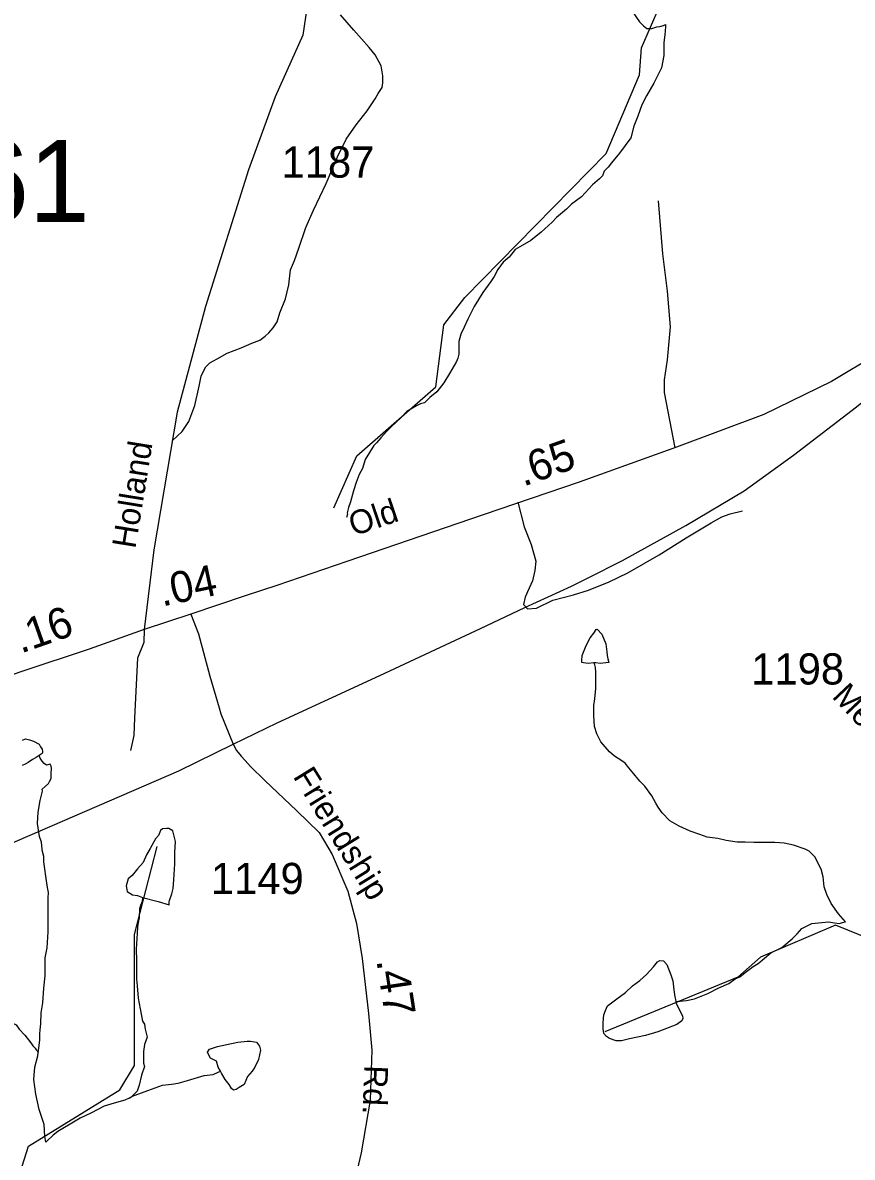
# Model space of a CAD drawing. Extents: x 2001466 to 2224147, y 644118 to 847247.
# Drawn here: x 2030071 to 2033393, y 707395 to 711939 of the extents above; entities that cross this region are included whole.
import ezdxf

# ---------------------------------------------------------------- set-up
doc = ezdxf.new("R2010")
doc.units = 0
for name, color, linetype in [('Exist Hydrographic Creek Single Shore', 7, 'Continuous'), ('Exist Hydrographic Misc Water Feature', 7, 'Continuous'), ('Exist Railroad Mainline', 7, 'Continuous'), ('Exist Road Non-System Type 51', 7, 'Continuous'), ('Exist Road Secondary Mileage Hundredths English Label', 7, 'Continuous'), ('Exist Road Secondary Structure Pipe Number Label', 7, 'Continuous'), ('Exist Road Secondary Type 51 Attributed', 7, 'Continuous'), ('Exist Road Secondary Type 51 Label', 7, 'Continuous'), ('Exist Road Secondary Type 51 Number Label', 7, 'Continuous')]:
    doc.layers.add(name, color=color, linetype=linetype)

msp = doc.modelspace()

# ---------------------------------------------------------------- linework, layer by layer
at = {"layer": 'Exist Hydrographic Creek Single Shore'}
for points in [[(2029351.4, 705912.6), (2029385.7, 706164.4), (2029510.6, 706480.2), (2029827.6, 706805.2), (2029885.6, 706905.6), (2029935.7, 707078.5), (2030035.7, 707253.7), (2030093.7, 707439.5), (2030459.8, 707665), (2030518.6, 707762.3), (2030517.8, 708287.2), (2030609.7, 708639.7)], [(2034034.6, 707014.7), (2034009.6, 707123.5), (2033892.7, 707322.8), (2033842.7, 707573.1), (2033601.8, 707873.3), (2033567.7, 708172.6), (2033467.7, 708266.5), (2033325.8, 708325.1), (2033025.8, 708196.7), (2032934.7, 708116.6), (2032401.6, 707897.8)]]:
    msp.add_lwpolyline(points, dxfattribs=at)
at = {"layer": 'Exist Hydrographic Misc Water Feature'}
msp.add_line((2030497.1, 707632), (2030507.1, 707638), dxfattribs=at)
for points in [[(2031316.7, 709996.8), (2031408.7, 710204.9), (2031724.7, 710480.6), (2031757.7, 710729.3), (2031841.8, 710839.2), (2032407.8, 711414.9), (2032540.8, 711730.5), (2032548.8, 711838.6), (2032656.9, 712089), (2032806.8, 712256.6), (2032873.8, 712422.6), (2032873.8, 712740.8), (2032772.8, 713054.6), (2032564.8, 713272), (2032522.8, 713414), (2032464.8, 713523.5), (2032281.9, 713697.8), (2032122.9, 714147.3), (2032022.9, 714329.8), (2031647.8, 714764)], [(2032462.3, 712024.5), (2032474.4, 712018.5), (2032488.3, 712006.5), (2032512.3, 711984.6), (2032528.3, 711960.6), (2032540.2, 711942.6), (2032556.2, 711926.5), (2032570.4, 711916.5), (2032590.3, 711916.6), (2032610.4, 711922.6), (2032622.2, 711924.6), (2032636.4, 711928.6), (2032644.4, 711932.6)], [(2032644.4, 711932.6), (2032644.4, 711922.6), (2032642.3, 711890.6), (2032638.4, 711860.6), (2032638.4, 711808.6), (2032628.4, 711758.6), (2032598.5, 711696.6), (2032568.5, 711646.6), (2032550.5, 711610.6), (2032534.5, 711564.6), (2032518.5, 711524.6), (2032506.6, 711478.6), (2032460.7, 711416.6), (2032428.7, 711378.5), (2032414.7, 711360.5), (2032398.7, 711344.5), (2032392.6, 711326.5), (2032380.7, 711314.6), (2032352.8, 711290.6), (2032308.7, 711242.5), (2032268.7, 711212.5), (2032248.8, 711192.5), (2032208.9, 711158.5), (2032190.8, 711140.5), (2032146.9, 711100.4), (2032104.9, 711066.4), (2032070.9, 711046.3), (2032043, 711030.4), (2032019, 711000.4), (2031995, 710980.4), (2031973.1, 710950.4), (2031959.1, 710922.3), (2031945, 710902.3), (2031913, 710858.3), (2031879.1, 710802.3), (2031853.1, 710752.3), (2031839.2, 710720.3), (2031825.2, 710692.3), (2031817.2, 710662.3), (2031817.2, 710612.3), (2031813.1, 710596.3), (2031807.4, 710582.3), (2031779.3, 710534.3), (2031757.3, 710496.3), (2031729.2, 710460.3), (2031701.4, 710438.3), (2031679.2, 710416.3), (2031663.2, 710412.2), (2031647.4, 710404.2), (2031609.5, 710382.2), (2031585.5, 710356.2), (2031547.4, 710322.2), (2031527.5, 710302.2), (2031505.3, 710276.2), (2031487.5, 710256.2), (2031477.4, 710246.2), (2031441.6, 710190.1), (2031431.5, 710154.2), (2031417.6, 710130.2), (2031405.5, 710098.2), (2031395.4, 710064.1), (2031383.5, 710020.2), (2031375.7, 709998.1), (2031369.6, 709976.1), (2031371.6, 709970.2), (2031367.7, 709958.1)], [(2032357.7, 709374.8), (2032335.8, 709372.8), (2032315.9, 709374.8), (2032309.7, 709376.8), (2032310, 709382.8), (2032311.8, 709404.8), (2032327.8, 709444.8), (2032343.8, 709474.8), (2032357.7, 709494.8), (2032367.8, 709508.8), (2032371.7, 709510.8), (2032389.7, 709490.8), (2032405.7, 709450.8), (2032409.8, 709418.8), (2032411.7, 709404.8), (2032413.7, 709390.9), (2032417.8, 709376.9), (2032405.7, 709374.8), (2032383.8, 709372.8), (2032365.7, 709374.8), (2032357.7, 709374.8)], [(2033366.2, 708337.6), (2033338.3, 708369.5), (2033308.1, 708411.6), (2033290.3, 708447.5), (2033280.3, 708477.5), (2033276.2, 708517.5), (2033268.2, 708549.4), (2033258.1, 708569.4), (2033244.2, 708597.5), (2033220.2, 708621.5), (2033204.2, 708629.4), (2033158, 708645.4), (2033120.1, 708653.4), (2033082.2, 708655.4), (2033050.2, 708655.3), (2032998.1, 708655.3), (2032964.1, 708657.2), (2032932.1, 708657.2), (2032888, 708663.2), (2032854.2, 708671.2), (2032812.1, 708677.2), (2032782.2, 708687.2), (2032744, 708701.1), (2032700.2, 708721.1), (2032662, 708743.1), (2032632.1, 708775), (2032616.1, 708797.1), (2032606, 708813.1), (2032590.1, 708843), (2032562.2, 708881), (2032542.1, 708901), (2032511.9, 708939), (2032498, 708954.9), (2032484, 708972.9), (2032469.9, 708982.9), (2032440, 709001), (2032420.1, 709018.9), (2032386, 709058.9), (2032370, 709090.9), (2032360, 709120.9), (2032357.9, 709164.8), (2032357.9, 709204.8), (2032361.8, 709230.8), (2032365.9, 709272.8), (2032365.9, 709318.8), (2032365.9, 709338.8), (2032363.9, 709356.8), (2032361.8, 709366.8), (2032357.7, 709374.8)], [(2030070.4, 709065.4), (2030082.5, 709071.5), (2030098.3, 709067.5), (2030114.5, 709061.5), (2030136.4, 709049.5), (2030142.3, 709039.5), (2030148.3, 709029.5), (2030150.3, 709021.5), (2030150.3, 709015.5), (2030148.3, 709011.5), (2030136.4, 709003.5)], [(2030136.4, 709003.5), (2030124.3, 708995.5), (2030110.4, 708987.5), (2030092.3, 708975.5), (2030080.4, 708969.5), (2030068.3, 708963.5)], [(2030132.9, 707813.7), (2030135, 707833.7), (2030139.1, 707863.7), (2030139.1, 707889.7), (2030140.9, 707905.7), (2030143, 707929.7), (2030145, 707973.7), (2030151, 708013.7), (2030154.9, 708071.7), (2030160.8, 708121.6), (2030160.8, 708193.7), (2030168.8, 708233.6), (2030172.7, 708297.6), (2030172.7, 708365.6), (2030172.7, 708433.6), (2030174.5, 708455.6), (2030170.6, 708475.7), (2030164.7, 708511.6), (2030158.5, 708559.6), (2030154.7, 708577.6), (2030154.7, 708599.6), (2030148.5, 708625.6), (2030148.7, 708629.5), (2030146.4, 708657.6), (2030138.5, 708679.6), (2030130.5, 708731.6), (2030132.5, 708777.6), (2030140.5, 708823.6), (2030146.4, 708845.6), (2030150.5, 708861.6), (2030148.3, 708869.5), (2030160.4, 708879.6), (2030174.3, 708891.6), (2030178.4, 708899.6), (2030184.4, 708911.6), (2030184.4, 708931.6), (2030186.4, 708951.6), (2030184.4, 708961.6), (2030180.3, 708969.6), (2030166.3, 708965.5), (2030156.3, 708971.6), (2030148.3, 708981.5), (2030140.3, 708993.5), (2030136.4, 709003.5)], [(2030550.6, 708435.8), (2030612.5, 708419.9), (2030656.6, 708405.9), (2030656.6, 708417.9), (2030658.7, 708423.9), (2030668.5, 708449.9), (2030672.6, 708471.9), (2030676.5, 708506), (2030680.4, 708569.9), (2030680.4, 708615.9), (2030682.5, 708659.9), (2030672.4, 708701.9), (2030656.4, 708711.9), (2030646.6, 708711.9), (2030630.6, 708709.9), (2030622.6, 708703.8), (2030614.6, 708683.8), (2030602.5, 708669.8), (2030580.5, 708631.8), (2030566.4, 708605.8), (2030552.5, 708575.8), (2030530.5, 708549.8), (2030508.6, 708523.8), (2030492.6, 708509.9), (2030484.6, 708481.8), (2030488.7, 708459.8), (2030510.6, 708445.8), (2030530.5, 708443.8), (2030550.6, 708435.8)], [(2030550.6, 708435.8), (2030548.6, 708419.8), (2030542.6, 708403.8), (2030538.5, 708389.9), (2030536.7, 708353.8), (2030532.8, 708335.8), (2030530.7, 708317.8), (2030528.7, 708291.9), (2030526.8, 708249.9), (2030524.8, 708227.9), (2030526.8, 708181.9), (2030526.8, 708145.9), (2030526.8, 708107.9), (2030528.9, 708081.9), (2030532.8, 708031.9), (2030540.8, 707989.9), (2030550.8, 707939.9), (2030558.8, 707928), (2030560.9, 707907.9), (2030569.1, 707875.9), (2030559, 707845.9), (2030554.9, 707818), (2030554.9, 707772), (2030559, 707758), (2030546.9, 707723.9), (2030536.9, 707684), (2030529.1, 707660), (2030507.1, 707638)], [(2032686.4, 708019.3), (2032690.5, 708019.2), (2032728.5, 708023.3), (2032760.5, 708029.3), (2032814.4, 708051.3), (2032858.5, 708073.3), (2032898.5, 708091.3), (2032924.5, 708109.3), (2032942.5, 708117.4), (2032964.5, 708135.4), (2032996.5, 708159.4), (2033016.4, 708171.4), (2033066.4, 708213.4), (2033110.3, 708235.4), (2033152.3, 708269.4), (2033172.4, 708289.4), (2033190.2, 708311.5), (2033230.4, 708331.5), (2033258.1, 708333.5), (2033298.3, 708337.5), (2033322.3, 708333.6), (2033342.2, 708331.6), (2033354.3, 708335.6), (2033366.2, 708337.6)], [(2032686.4, 708019.3), (2032686.4, 708015.3), (2032694.4, 707997.2), (2032712.7, 707961.2), (2032714.5, 707951.2), (2032710.6, 707941.2), (2032690.5, 707927.2), (2032614.7, 707897.2), (2032564.6, 707883.2), (2032500.7, 707869.1), (2032468.7, 707861.1), (2032446.7, 707861.1), (2032420.5, 707871.1), (2032408.6, 707879.1), (2032398.5, 707891.1), (2032394.6, 707909), (2032394.6, 707935), (2032398.5, 707965), (2032404.5, 707983.1), (2032412.5, 708001.1), (2032450.6, 708029.1), (2032484.7, 708055), (2032512.5, 708081.1), (2032542.5, 708103.1), (2032568.5, 708127.1), (2032596.4, 708157.1), (2032612.4, 708177.1), (2032622.5, 708183.1), (2032636.4, 708181.1), (2032650.5, 708167.2), (2032666.5, 708125.2), (2032674.5, 708101.2), (2032678.4, 708065.2), (2032682.5, 708037.2), (2032684.4, 708027.2), (2032686.4, 708019.3)], [(2029820.8, 708099.4), (2029824.9, 708095.4), (2029843, 708069.5), (2029856.9, 708051.5), (2029864.9, 708041.5), (2029887.1, 708019.5), (2029903.1, 707999.5), (2029935, 707979.5), (2029968.9, 707963.6), (2030002.9, 707943.5), (2030021, 707937.6), (2030044.9, 707925.7), (2030057, 707907.6), (2030079, 707883.6), (2030103, 707853.6), (2030111, 707841.7), (2030121, 707831.7), (2030124.9, 707825.7), (2030129, 707821.7), (2030132.9, 707813.7)], [(2030862.9, 707740.1), (2030853.1, 707756.1), (2030846.9, 707780.2), (2030822.9, 707792.1), (2030814.9, 707806.2), (2030811, 707816.1), (2030819, 707828.1), (2030850.8, 707838.2), (2030888.7, 707846.1), (2030932.8, 707856.1), (2030968.9, 707860.2), (2030982.9, 707860.1), (2031006.8, 707856.2), (2031018.7, 707840.2), (2031022.8, 707824.2), (2031014.8, 707786.2), (2031000.9, 707756.2), (2030989, 707740.2), (2030971, 707718.2), (2030957, 707686.2), (2030936.9, 707674.2), (2030925, 707666.2), (2030915, 707664.2), (2030907, 707670.2), (2030896.9, 707686.2), (2030880.9, 707706.1), (2030867, 707732.1), (2030862.9, 707740.1)], [(2030163.3, 707455.8), (2030159.2, 707479.8), (2030157.1, 707525.8), (2030137.2, 707585.7), (2030123.1, 707647.7), (2030115.1, 707705.7), (2030119.2, 707755.7), (2030131.1, 707801.7), (2030132.9, 707813.7)], [(2030507.1, 707638), (2030521.1, 707644), (2030571.1, 707662), (2030631, 707684), (2030666.9, 707688), (2030692.9, 707692.1), (2030731.1, 707702.1), (2030796.9, 707722.1), (2030833, 707726.1), (2030853.1, 707736.1), (2030862.9, 707740.1)], [(2030497.1, 707632), (2030479, 707624), (2030437, 707611.9), (2030397, 707599.9), (2030343.1, 707571.8), (2030301.1, 707551.8), (2030261.3, 707527.8), (2030231.1, 707509.8), (2030211.2, 707497.8), (2030193.2, 707483.8), (2030167.2, 707459.8), (2030163.3, 707455.8)]]:
    msp.add_lwpolyline(points, dxfattribs=at)
at = {"layer": 'Exist Railroad Mainline'}
for points in [[(2030913.5, 709050.1), (2031089.8, 709135.2), (2031501.1, 709324.6), (2031904.1, 709513.4), (2032081.1, 709596.3), (2032267.8, 709682.8), (2032335, 709715.7), (2032472.4, 709785.8), (2032726.2, 709925), (2032959.5, 710064), (2033156.9, 710207.5), (2033410.1, 710400.2), (2033567, 710527.8), (2033616.5, 710570.9), (2033928.4, 710869.6)], [(2024128.2, 705691.9), (2024298.9, 705803.7), (2025326.4, 706425.4), (2025576.4, 706574.3), (2025667.8, 706628.7), (2026019, 706795.9), (2026747.9, 707146.7), (2027464.6, 707475.2), (2028209.2, 707824), (2028956, 708164.6), (2029166.3, 708265.1), (2029293.3, 708325.8), (2030002, 708642.4), (2030696.1, 708942.3), (2030913.5, 709050.1)]]:
    msp.add_lwpolyline(points, dxfattribs=at)
at = {"layer": 'Exist Road Non-System Type 51'}
for points in [[(2030669.6, 710264.4), (2030709.4, 710301.7), (2030735.4, 710341.6), (2030759.5, 710405.7), (2030777.7, 710483.5), (2030785.9, 710523.6), (2030798.1, 710551.5), (2030803.9, 710561.6), (2030820, 710577.5), (2030850, 710593.5), (2030890, 710615.5), (2030946.1, 710637.3), (2030988.1, 710655.3), (2031020.1, 710667.2), (2031042.2, 710683.2), (2031056.1, 710697.1), (2031074.3, 710716.9), (2031090.2, 710741), (2031100.3, 710777), (2031122.5, 710833), (2031136.6, 710888.9), (2031142.7, 710949), (2031158.8, 710986.8), (2031176.8, 711036.9), (2031205.1, 711118.7), (2031235.2, 711188.7), (2031285.5, 711294.7), (2031331.7, 711402.5), (2031365.8, 711472.5), (2031405.9, 711530.4), (2031450.1, 711586.3), (2031482.1, 711634.3), (2031494.1, 711656.3), (2031510.2, 711680.1), (2031512.4, 711698.1), (2031513.4, 711726.7), (2031506.7, 711766.3), (2031482.6, 711810.6), (2031458.4, 711840.7), (2031396.1, 711909.1), (2031343.9, 711971.5)], [(2032683.7, 710237), (2032640.7, 710458.2), (2032640.7, 710508.9), (2032652.7, 710589.6), (2032664.6, 710721), (2032652.7, 710864.4), (2032634.7, 711013.8), (2032616.8, 711225.9)], [(2032052.9, 710018.6), (2032078.8, 709920.1), (2032106.4, 709849.2), (2032126.1, 709782.2), (2032122.1, 709744.7), (2032112.3, 709703.3), (2032092.6, 709660), (2032088.6, 709650.1), (2032082.7, 709638.3), (2032076.8, 709608.7)], [(2032076.8, 709608.7), (2032092.6, 709591), (2032128, 709594.9), (2032193, 709626.5), (2032275.8, 709648.1), (2032336.8, 709665.9), (2032419.6, 709699.9), (2032493.5, 709736), (2032619.4, 709808), (2032727.4, 709876), (2032827.4, 709936), (2032870.3, 709959.7), (2032904.3, 709972), (2032953.4, 709984)], [(2030557.5, 709509.5), (2030556.2, 709456.6), (2030530.1, 709394.2), (2030518, 709154.9), (2030516, 709084.5), (2030501.9, 709024.2)]]:
    msp.add_lwpolyline(points, dxfattribs=at)
at = {"layer": 'Exist Road Secondary Type 51 Attributed'}
for points in [[(2031112.6, 714969.7), (2031058.8, 714911.8), (2031016.6, 714855.9), (2030921.1, 714664.9), (2030772.7, 714318.4), (2030708.1, 714094.9), (2030650.7, 713844.2), (2030544.6, 713333.3), (2030528.6, 713192.8), (2030538.2, 713125.8), (2030584.5, 713065.1), (2030811.8, 712715.5), (2031073.5, 712349.9), (2031192.3, 712150.3), (2031213.1, 712024.2), (2031192.3, 711890), (2031081.5, 711642.6), (2030974.6, 711350.4), (2030803.1, 710802.8), (2030689, 710379.7), (2030596.4, 709828.3), (2030557.5, 709509.5)], [(2033738.9, 710804.2), (2033669, 710749.2), (2033493.1, 710611.9), (2033309.6, 710501.8), (2033038.4, 710370.1), (2032689.4, 710239.1), (2032298.9, 710099.4), (2031915.3, 709968.5), (2031863.3, 709951.2), (2031368.2, 709780.7), (2031088.9, 709685.5), (2030961.5, 709643.1), (2030743.7, 709570.2)], [(2030743.7, 709570.2), (2030557.5, 709509.5)], [(2030743.7, 709570.2), (2030774.9, 709492), (2030820.1, 709321.4), (2030857.5, 709194.9), (2030864.7, 709171.1), (2030913.5, 709050.1)], [(2030557.5, 709509.5), (2030337.3, 709429.7), (2030067.7, 709340.3), (2029784.5, 709242.9)], [(2030913.5, 709050.1), (2030927.5, 709024.7), (2030945.4, 709001.5), (2030961.4, 708983.9), (2030982.4, 708960.7), (2031040.7, 708904), (2031168.9, 708782.3), (2031257.9, 708695.3), (2031310.6, 708607.5), (2031372.8, 708460.6), (2031407.9, 708331.3), (2031430.6, 708190.8), (2031456.1, 707970.5), (2031468.9, 707823.6), (2031462.1, 707624), (2031426.2, 707412.5), (2031405.1, 707321.5)]]:
    msp.add_lwpolyline(points, dxfattribs=at)

# ---------------------------------------------------------------- texts
at = {"layer": 'Exist Road Secondary Mileage Hundredths English Label'}
for s, rotation, p in [('.65', 19.5745, (2032075.4, 710080.7)), ('.04', 11.9805, (2030629.2, 709600.6)), ('.16', 19.391, (2030063.3, 709412)), ('.47', 278.6433, (2031487, 708183.5))]:
    msp.add_text(s, height=125, rotation=rotation, dxfattribs=at).set_placement(p)
at = {"layer": 'Exist Road Secondary Structure Pipe Number Label'}
msp.add_text('P461', height=328.08, dxfattribs=at).set_placement((2029314.9, 711141.6))
at = {"layer": 'Exist Road Secondary Type 51 Label'}
for s, rotation, p in [('Holland', 80.7306, (2030521.6, 709829.7)), ('Old', 18.6734, (2031395.6, 709881.8)), ('Meadow', 313.3516, (2033308.2, 709238.2)), ('Friendship', 301.6702, (2031150.8, 708920.2)), ('Rd.', 267.7672, (2031439.6, 707764.9))]:
    msp.add_text(s, height=95, rotation=rotation, dxfattribs=at).set_placement(p)
at = {"layer": 'Exist Road Secondary Type 51 Number Label'}
for s, p in [('1187', (2031107.2, 711318.7)), ('1198', (2032988.3, 709288.5)), ('1149', (2030824.2, 708449.1))]:
    msp.add_text(s, height=125, dxfattribs=at).set_placement(p)

doc.saveas('drawing.dxf')
